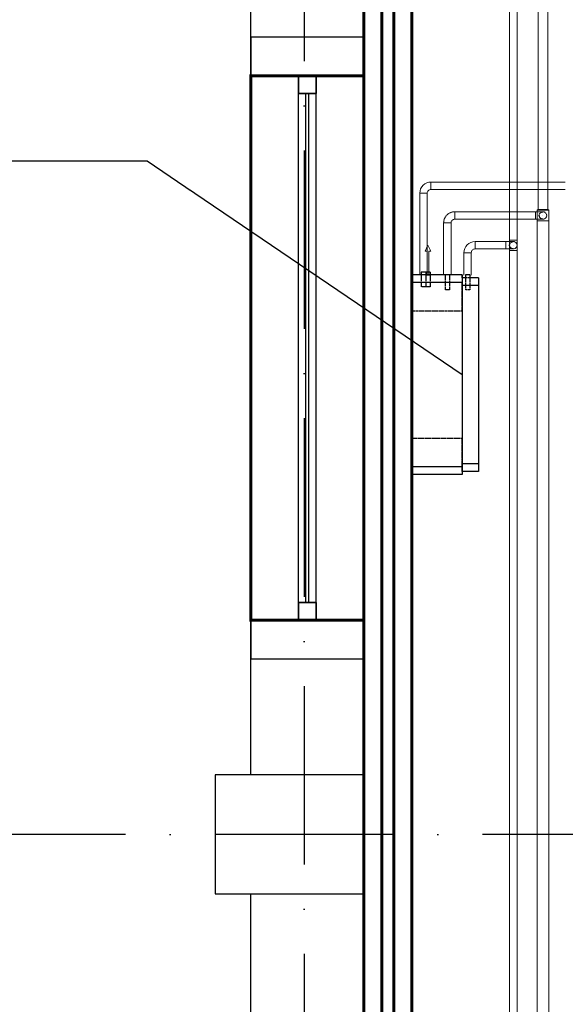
# Model space of a CAD drawing. Header units: millimetres. Extents: x 9824119 to 13672909, y -72394 to 462135.
# Tile 443 of 656: x 10293478 to 10295312, y 12498 to 15807. Entities that reach past the tile are written whole.
import ezdxf
from ezdxf import colors
from ezdxf.entities.mleader import LeaderData, LeaderLine
from ezdxf.math import Vec2, Vec3

# ---------------------------------------------------------------- set-up
doc = ezdxf.new("R2010")
doc.units = ezdxf.units.MM
for name, pattern in [('ACAD_ISO10W100', [18, 12, -3, 0, -3]), ('Hidden', [3, 2, -1]), ('UnderFloor', [7.5, 6, -1.5])]:
    doc.linetypes.add(name, pattern=pattern)
for name, color, linetype in [('MAGI_GENERAL', 7, 'Continuous'), ('PIPE-H1', 7, 'Continuous'), ('PIPE-H1-COMPONENT-', 7, 'Continuous')]:
    doc.layers.add(name, color=color, linetype=linetype)
doc.layers.add('ОКНО (план)', color=5, linetype='Continuous', lineweight=30)
doc.styles.add('ISOCPEUR', font='isocpeui.ttf')
doc.styles.add('СПДС', font='isocpeur.ttf')

# ---------------------------------------------------------------- blocks, each defined once
blk = doc.blocks.new('долдлолдолдоооо')
at = {"color": 18, "linetype": 'ACAD_ISO10W100', "lineweight": 25, "ltscale": 50, "true_color": 0x000000}
for points in [[(1571667.7, 1477001.2), (1571667.7, 1449070.1)], [(1583667.7, 1464801.2), (1569115.9, 1464801.2)]]:
    blk.add_lwpolyline(points, dxfattribs=at)
at = {"color": 253, "linetype": 'ByBlock', "lineweight": 25, "ltscale": 100, "const_width": 10}
for points in [[(1571867.7, 1476601.2), (1572028.7, 1476601.2), (1572028.7, 1453001.2), (1571867.7, 1453001.2)], [(1571928.2, 1476601.2), (1571968.3, 1476601.2), (1571968.3, 1453001.2), (1571928.2, 1453001.2)], [(1571867.7, 1467351.2), (1571487.7, 1467351.2), (1571487.7, 1465521.2), (1571867.7, 1465521.2)]]:
    blk.add_lwpolyline(points, close=True, dxfattribs=at)
at = {"color": 253, "linetype": 'ByBlock', "lineweight": 25, "ltscale": 100}
for points in [[(1571867.7, 1467351.2), (1571487.7, 1467351.2), (1571487.7, 1468251.2), (1571867.7, 1468251.2)], [(1571867.7, 1467351.2), (1571867.7, 1467481.2), (1571487.7, 1467481.2), (1571487.7, 1467351.2)], [(1571867.7, 1465001.2), (1571487.7, 1465001.2), (1571487.7, 1465521.2), (1571867.7, 1465521.2)], [(1571867.7, 1465391.2), (1571867.7, 1465521.2), (1571487.7, 1465521.2), (1571487.7, 1465391.2)], [(1571867.7, 1465001.2), (1571367.7, 1465001.2), (1571367.7, 1464601.2), (1571867.7, 1464601.2)], [(1571867.7, 1464081.2), (1571487.7, 1464081.2), (1571487.7, 1464601.2), (1571867.7, 1464601.2)]]:
    blk.add_lwpolyline(points, close=True, dxfattribs=at)
at = {"color": 253, "lineweight": 25, "ltscale": 0.1}
for points in [[(1571647.7, 1465581.2), (1571647.7, 1467291.2)], [(1571647.7, 1465581.2), (1571647.7, 1467291.2)], [(1571707.7, 1465581.2), (1571707.7, 1467291.2)], [(1571707.7, 1465581.2), (1571707.7, 1467291.2)]]:
    blk.add_lwpolyline(points, dxfattribs=at)
at = {"layer": 'ОКНО (план)', "color": 253, "lineweight": 25}
for points in [[(1571647.7, 1467351.2), (1571707.7, 1467351.2), (1571707.7, 1467291.2), (1571647.7, 1467291.2)], [(1571707.7, 1467351.2), (1571647.7, 1467351.2), (1571647.7, 1467291.2), (1571707.7, 1467291.2)], [(1571647.7, 1465521.2), (1571707.7, 1465521.2), (1571707.7, 1465581.2), (1571647.7, 1465581.2)], [(1571707.7, 1465521.2), (1571647.7, 1465521.2), (1571647.7, 1465581.2), (1571707.7, 1465581.2)]]:
    blk.add_lwpolyline(points, close=True, dxfattribs=at)
for points in [[(1571672.7, 1465581.2), (1571672.7, 1467291.2)], [(1571672.7, 1465581.2), (1571672.7, 1467291.2)], [(1571682.7, 1465581.2), (1571682.7, 1467291.2)], [(1571682.7, 1465581.2), (1571682.7, 1467291.2)]]:
    blk.add_lwpolyline(points, dxfattribs=at)
blk = doc.blocks.new('_None')
blk = doc.blocks.new('*U2562')
at = {"layer": 'PIPE-H1', "color": 5, "linetype": 'Hidden', "lineweight": 20}
for p, q in [((10295217.2, 15166.6, 12.5), (10295221.2, 15168.9, 12.5)), ((10295257.2, 15166.6, 12.5), (10295253.2, 15168.9, 12.5))]:
    blk.add_line(p, q, dxfattribs=at)
at = {"layer": 'PIPE-H1', "color": 5, "linetype": 'Hidden', "lineweight": 20, "extrusion": (0, 1, 0)}
for centre, major_axis in [((10295237.2, 15166.6, 12.5), (-20, 0)), ((10295237.2, 15168.9, 12.5), (-16, 0))]:
    blk.add_ellipse(centre, major_axis=major_axis, ratio=1, start_param=0, end_param=3.141593, dxfattribs=at)
blk = doc.blocks.new('*U2740')
at = {"layer": 'PIPE-H1', "color": 82, "linetype": 'Continuous', "lineweight": 20}
for p, q in [((10295125, 15031.6, 12.5), (10295125, 15066.6, 12.5)), ((10295150, 15031.6, 12.5), (10295150, 15066.6, 12.5))]:
    blk.add_line(p, q, dxfattribs=at)
at = {"layer": 'PIPE-H1', "color": 82, "linetype": 'Continuous', "lineweight": 20, "extrusion": (0, 1, 0)}
for centre in [(10295137.5, 15066.6, 12.5), (10295137.5, 15031.6, 12.5)]:
    blk.add_ellipse(centre, major_axis=(-12.5, 0), ratio=1, start_param=0, end_param=3.141593, dxfattribs=at)
blk = doc.blocks.new('*U2741')
at = {"layer": 'PIPE-H1', "color": 82, "linetype": 'Continuous', "lineweight": 20}
for p, q in [((10295125, 15031.6, 12.5), (10295125, 11787.7, 12.5)), ((10295150, 15031.6, 12.5), (10295150, 11787.7, 12.5))]:
    blk.add_line(p, q, dxfattribs=at)
blk = doc.blocks.new('*U2742')
at = {"layer": 'PIPE-H1', "color": 7, "linetype": 'Continuous', "lineweight": -3}
for p, q in [((10295137.5, 15049.1, 285), (10295137.5, 15049.1, 284)), ((10295137.5, 15049.1, 35), (10295137.5, 15049.1, 34))]:
    blk.add_line(p, q, dxfattribs=at)
blk = doc.blocks.new('*U2743')
at = {"layer": 'PIPE-H1', "color": 5, "linetype": 'Hidden', "lineweight": 20}
for p, q in [((10295217.2, 15131.6, 12.5), (10295217.2, 15166.6, 12.5)), ((10295257.2, 15131.6, 12.5), (10295257.2, 15166.6, 12.5))]:
    blk.add_line(p, q, dxfattribs=at)
at = {"layer": 'PIPE-H1', "color": 5, "linetype": 'Hidden', "lineweight": 20, "extrusion": (0, 1, 0)}
blk.add_ellipse((10295237.2, 15131.6, 12.5), major_axis=(-20, 0), ratio=1, start_param=0, end_param=3.141593, dxfattribs=at)
blk = doc.blocks.new('*U2744')
at = {"layer": 'PIPE-H1', "color": 5, "linetype": 'Hidden', "lineweight": 20}
for p, q in [((10295217.2, 15131.6, 12.5), (10295217.2, 11887.7, 12.5)), ((10295257.2, 15131.6, 12.5), (10295257.2, 11887.7, 12.5))]:
    blk.add_line(p, q, dxfattribs=at)
blk = doc.blocks.new('*U2745')
at = {"layer": 'PIPE-H1', "color": 7, "linetype": 'Continuous', "lineweight": -3}
for p, q in [((10295237.2, 15149.1, 300), (10295237.2, 15149.1, 299)), ((10295237.2, 15149.1, 50), (10295237.2, 15149.1, 49))]:
    blk.add_line(p, q, dxfattribs=at)
blk = doc.blocks.new('*U2864')
at = {"layer": 'PIPE-H1', "color": 1, "linetype": 'Continuous', "lineweight": 20}
for p, q in [((10294860.7, 15261.6, 421), (10295312.3, 15261.6, 421)), ((10294860.7, 15236.6, 421), (10295312.3, 15236.6, 421))]:
    blk.add_line(p, q, dxfattribs=at)
blk = doc.blocks.new('*U2865')
at = {"layer": 'PIPE-H1', "color": 1, "linetype": 'Continuous', "lineweight": 20}
for major_axis in [(0, 37.5), (0, 12.5)]:
    blk.add_ellipse((10294860.674348, 15224.067104, 421), major_axis=major_axis, ratio=1, start_param=0, end_param=1.5707963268, dxfattribs=at)
at = {"layer": 'PIPE-H1', "color": 1, "linetype": 'Continuous', "lineweight": 20, "extrusion": (1, 0, 0)}
blk.add_ellipse((10294860.674348, 15249.067104, 421), major_axis=(0, 12.5), ratio=1, start_param=0, end_param=3.1415926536, dxfattribs=at)
at = {"layer": 'PIPE-H1', "color": 1, "linetype": 'Continuous', "lineweight": 20, "extrusion": (0, -1, 0)}
blk.add_ellipse((10294835.674348, 15224.067104, 421), major_axis=(12.5, 0), ratio=1, start_param=0, end_param=3.1415926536, dxfattribs=at)
blk = doc.blocks.new('*U2866')
at = {"layer": 'PIPE-H1', "color": 1, "linetype": 'Continuous', "lineweight": 20}
for p, q in [((10294823.174348, 14949.067104, 421), (10294823.174348, 15224.067104, 421)), ((10294848.174348, 14949.067104, 421), (10294848.174348, 15224.067104, 421))]:
    blk.add_line(p, q, dxfattribs=at)
blk = doc.blocks.new('*U2867')
at = {"layer": 'PIPE-H1', "color": 5, "linetype": 'Hidden', "lineweight": 20, "extrusion": (-1, 0, 0)}
blk.add_ellipse((10295212.2, 15149.1, 575), major_axis=(0, -12.5), ratio=1, start_param=0, end_param=3.141593, dxfattribs=at)
at = {"layer": 'PIPE-H1', "color": 5, "linetype": 'Hidden', "lineweight": 20, "extrusion": (0, 1, 0)}
for centre in [(10295212.2, 15161.6, 550), (10295212.2, 15136.6, 550)]:
    blk.add_ellipse(centre, major_axis=(0, 0, 25), ratio=1, start_param=0, end_param=1.570796, dxfattribs=at)
at = {"layer": 'PIPE-H1', "color": 1, "linetype": 'UnderFloor', "lineweight": -3, "extrusion": (0, 0, -1)}
blk.add_ellipse((10295237.2, 15149.1, 550), major_axis=(0, -12.5), ratio=1, start_param=0, end_param=3.141593, dxfattribs=at)
at = {"layer": 'PIPE-H1', "color": 5, "linetype": 'Hidden', "lineweight": 20, "extrusion": (0, 0, -1)}
blk.add_ellipse((10295237.2, 15149.1, 550), major_axis=(0, 12.5), ratio=1, start_param=0, end_param=3.141593, dxfattribs=at)
blk = doc.blocks.new('*U2868')
at = {"layer": 'PIPE-H1', "color": 5, "linetype": 'Hidden', "lineweight": 20}
for p, q in [((10294940.7, 15161.6, 575), (10295212.2, 15161.6, 575)), ((10294940.7, 15136.6, 575), (10295212.2, 15136.6, 575))]:
    blk.add_line(p, q, dxfattribs=at)
blk = doc.blocks.new('*U2869')
at = {"layer": 'PIPE-H1', "color": 5, "linetype": 'Hidden', "lineweight": 20}
for major_axis in [(0, 37.5), (0, 12.5)]:
    blk.add_ellipse((10294940.674348, 15124.067104, 575), major_axis=major_axis, ratio=1, start_param=0, end_param=1.5707963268, dxfattribs=at)
at = {"layer": 'PIPE-H1', "color": 5, "linetype": 'Hidden', "lineweight": 20, "extrusion": (1, 0, 0)}
blk.add_ellipse((10294940.674348, 15149.067104, 575), major_axis=(0, 12.5), ratio=1, start_param=0, end_param=3.1415926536, dxfattribs=at)
at = {"layer": 'PIPE-H1', "color": 5, "linetype": 'Hidden', "lineweight": 20, "extrusion": (0, -1, 0)}
blk.add_ellipse((10294915.674348, 15124.067104, 575), major_axis=(12.5, 0), ratio=1, start_param=0, end_param=3.1415926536, dxfattribs=at)
blk = doc.blocks.new('*U2870')
at = {"layer": 'PIPE-H1', "color": 5, "linetype": 'Hidden', "lineweight": 20}
for p, q in [((10294903.174348, 14949.067104, 575), (10294903.174348, 15124.067104, 575)), ((10294928.174348, 14949.067104, 575), (10294928.174348, 15124.067104, 575))]:
    blk.add_line(p, q, dxfattribs=at)
blk = doc.blocks.new('*U2871')
at = {"layer": 'PIPE-H1', "color": 82, "linetype": 'Continuous', "lineweight": 20, "extrusion": (-1, 0, 0)}
blk.add_ellipse((10295112.5, 15049.1, 560), major_axis=(0, -12.5), ratio=1, start_param=0, end_param=3.141593, dxfattribs=at)
at = {"layer": 'PIPE-H1', "color": 82, "linetype": 'Continuous', "lineweight": 20, "extrusion": (0, 1, 0)}
for centre in [(10295112.5, 15061.6, 535), (10295112.5, 15036.6, 535)]:
    blk.add_ellipse(centre, major_axis=(0, 0, 25), ratio=1, start_param=0, end_param=1.570796, dxfattribs=at)
at = {"layer": 'PIPE-H1', "color": 1, "linetype": 'UnderFloor', "lineweight": -3, "extrusion": (0, 0, -1)}
blk.add_ellipse((10295137.5, 15049.1, 535), major_axis=(0, -12.5), ratio=1, start_param=0, end_param=3.141593, dxfattribs=at)
at = {"layer": 'PIPE-H1', "color": 82, "linetype": 'Continuous', "lineweight": 20, "extrusion": (0, 0, -1)}
blk.add_ellipse((10295137.5, 15049.1, 535), major_axis=(0, 12.5), ratio=1, start_param=0, end_param=3.141593, dxfattribs=at)
blk = doc.blocks.new('*U2872')
at = {"layer": 'PIPE-H1', "color": 82, "linetype": 'Continuous', "lineweight": 20}
for p, q in [((10295008.7, 15061.6, 560), (10295112.5, 15061.6, 560)), ((10295008.7, 15036.6, 560), (10295112.5, 15036.6, 560))]:
    blk.add_line(p, q, dxfattribs=at)
blk = doc.blocks.new('*U2873')
at = {"layer": 'PIPE-H1', "color": 82, "linetype": 'Continuous', "lineweight": 20}
for major_axis in [(0, 37.5), (0, 12.5)]:
    blk.add_ellipse((10295008.674348, 15024.067104, 560), major_axis=major_axis, ratio=1, start_param=0, end_param=1.5707963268, dxfattribs=at)
at = {"layer": 'PIPE-H1', "color": 82, "linetype": 'Continuous', "lineweight": 20, "extrusion": (1, 0, 0)}
blk.add_ellipse((10295008.674348, 15049.067104, 560), major_axis=(0, 12.5), ratio=1, start_param=0, end_param=3.1415926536, dxfattribs=at)
at = {"layer": 'PIPE-H1', "color": 82, "linetype": 'Continuous', "lineweight": 20, "extrusion": (0, -1, 0)}
blk.add_ellipse((10294983.674348, 15024.067104, 560), major_axis=(12.5, 0), ratio=1, start_param=0, end_param=3.1415926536, dxfattribs=at)
blk = doc.blocks.new('*U2874')
at = {"layer": 'PIPE-H1', "color": 82, "linetype": 'Continuous', "lineweight": 20}
for p, q in [((10294971.174348, 14949.067104, 560), (10294971.174348, 15024.067104, 560)), ((10294996.174348, 14949.067104, 560), (10294996.174348, 15024.067104, 560))]:
    blk.add_line(p, q, dxfattribs=at)
blk = doc.blocks.new('*U2883')
at = {"layer": 'PIPE-H1', "color": 5, "linetype": 'Hidden', "lineweight": 20}
for p, q in [((10295221.2, 17938.6, 12.5), (10295221.2, 15168.9, 12.5)), ((10295253.2, 17938.6, 12.5), (10295253.2, 15168.9, 12.5))]:
    blk.add_line(p, q, dxfattribs=at)
blk = doc.blocks.new('*U2890')
at = {"layer": 'PIPE-H1', "color": 82, "linetype": 'Continuous', "lineweight": 20}
for p, q in [((10295125, 17838.6, 12.5), (10295125, 15066.6, 12.5)), ((10295150, 17838.6, 12.5), (10295150, 15066.6, 12.5))]:
    blk.add_line(p, q, dxfattribs=at)
blk = doc.blocks.new('*U2970')
at = {"layer": 'PIPE-H1-COMPONENT-', "color": 7, "linetype": 'Continuous', "lineweight": -3}
blk.add_line((10294835.674348, 14949.067104, 421), (10294835.674348, 14949.067104, 420), dxfattribs=at)
blk = doc.blocks.new('*U2971')
at = {"layer": 'PIPE-H1-COMPONENT-', "color": 11, "linetype": 'Continuous', "lineweight": 20}
for p, q in [((10294850.674348, 15049.067104, 360), (10294841.674348, 15029.067104, 360)), ((10294841.674348, 15029.067104, 360), (10294847.674348, 15029.067104, 360)), ((10294847.674348, 15029.067104, 360), (10294847.674348, 14949.067104, 360)), ((10294859.674348, 15029.067104, 360), (10294850.674348, 15049.067104, 360)), ((10294853.674348, 14949.067104, 360), (10294853.674348, 15029.067104, 360)), ((10294853.674348, 15029.067104, 360), (10294859.674348, 15029.067104, 360)), ((10294847.674348, 14949.067104, 360), (10294853.674348, 14949.067104, 360))]:
    blk.add_line(p, q, dxfattribs=at)
at = {"layer": 'PIPE-H1-COMPONENT-', "color": 11, "linetype": 'Continuous', "lineweight": 20, "extrusion": (0, 1, 0)}
blk.add_circle((-10294850.674348, 360, 14949.067104), 7.5, dxfattribs=at)
blk = doc.blocks.new('*U2972')
at = {"layer": 'MAGI_GENERAL', "color": 7, "linetype": 'Continuous', "lineweight": -3}
for p, q in [((10294828.2, 14959.1, 421), (10294828.2, 14949.1, 421)), ((10294843.2, 14959.1, 421), (10294843.2, 14949.1, 421)), ((10294858.2, 14959.1, 360), (10294858.2, 14949.1, 360)), ((10294908.2, 14949.1, 535.5), (10294795.7, 14949.1, 535.5)), ((10294795.7, 14924.1, 630), (10294795.7, 14949.1, 535.5)), ((10294795.7, 14304.1, 630), (10294795.7, 14924.1, 630)), ((10294965.7, 14924.1, 630), (10294795.7, 14924.1, 630)), ((10294908.2, 14949.1, 575), (10294908.2, 14938.6, 575)), ((10294923.2, 14949.1, 575), (10294923.2, 14938.6, 575)), ((10294965.7, 14949.1, 535.5), (10294923.2, 14949.1, 535.5)), ((10294965.7, 14949.1, 535.5), (10294965.7, 14924.1, 630)), ((10294976.2, 14939.1, 535.5), (10294965.7, 14939.1, 535.5)), ((10294965.7, 14924.1, 630), (10294965.7, 14304.1, 630)), ((10294976.2, 14949.1, 560), (10294976.2, 14931.8, 560)), ((10294991.2, 14949.1, 560), (10294991.2, 14931.8, 560)), ((10295020.7, 14939.1, 535.5), (10294991.2, 14939.1, 535.5)), ((10295020.7, 14939.1, 535.5), (10295020.7, 14914.1, 620)), ((10295020.7, 14914.1, 620), (10294965.7, 14914.1, 620)), ((10295020.7, 14914.1, 620), (10295020.7, 14314.1, 620)), ((10294795.7, 14279.1, 535.5), (10294795.7, 14304.1, 630)), ((10294965.7, 14304.1, 630), (10294795.7, 14304.1, 630)), ((10295020.7, 14314.1, 620), (10294965.7, 14314.1, 620)), ((10294965.7, 14304.1, 630), (10294965.7, 14279.1, 535.5)), ((10295020.7, 14314.1, 620), (10295020.7, 14289.1, 535.5)), ((10294965.7, 14279.1, 535.5), (10294795.7, 14279.1, 535.5)), ((10295020.7, 14289.1, 535.5), (10294965.7, 14289.1, 535.5))]:
    blk.add_line(p, q, dxfattribs=at)
at = {"layer": 'MAGI_GENERAL', "color": 1, "linetype": 'UnderFloor', "lineweight": -3}
for p, q in [((10294858.2, 14949.1, 100), (10294795.7, 14949.1, 100)), ((10294795.7, 14949.1, 100), (10294795.7, 14949.1)), ((10294795.7, 14949.1, 535.5), (10294795.7, 14949.1, 100)), ((10294858.2, 14949.1, 100), (10294795.7, 14949.1, 100)), ((10294795.7, 14924.1, 100), (10294795.7, 14829.1, 100)), ((10294795.7, 14924.1, 100), (10294795.7, 14279.1, 100)), ((10294828.2, 14949.1, 421), (10294828.2, 14909.1, 421)), ((10294843.2, 14949.1, 421), (10294843.2, 14909.1, 421)), ((10294858.2, 14949.1, 360), (10294858.2, 14909.1, 360)), ((10294923.2, 14949.1, 100), (10294908.2, 14949.1, 100)), ((10294923.2, 14949.1, 535.5), (10294908.2, 14949.1, 535.5)), ((10294923.2, 14949.1, 100), (10294908.2, 14949.1, 100)), ((10294908.2, 14938.6, 575), (10294908.2, 14899.1, 575)), ((10294923.2, 14938.6, 575), (10294923.2, 14899.1, 575)), ((10294965.7, 14939.1, 100), (10294965.7, 14949.1, 100)), ((10294965.7, 14949.1, 100), (10294965.7, 14949.1)), ((10294965.7, 14949.1, 100), (10294965.7, 14949.1, 535.5)), ((10294965.7, 14939.1, 100), (10294965.7, 14949.1, 100)), ((10294965.7, 14939.1, 535.5), (10294965.7, 14939.1, 100)), ((10294991.2, 14939.1, 100), (10294965.7, 14939.1, 100)), ((10294965.7, 14914.1, 620), (10294965.7, 14924.1, 586.2)), ((10294991.2, 14939.1, 535.5), (10294976.2, 14939.1, 535.5)), ((10294976.2, 14931.8, 560), (10294976.2, 14899.1, 560)), ((10294991.2, 14931.8, 560), (10294991.2, 14899.1, 560)), ((10295020.7, 14939.1, 100), (10295020.7, 14939.1, 535.5)), ((10294965.7, 14914.1, 100), (10294965.7, 14289.1, 100)), ((10294965.7, 14829.1, 100), (10294965.7, 14914.1, 100)), ((10294795.7, 14829.1, 100), (10294965.7, 14829.1, 100)), ((10294795.7, 14829.1, 100), (10294795.7, 14829.1)), ((10294965.7, 14829.1, 100), (10294965.7, 14829.1)), ((10294965.7, 14399.1, 100), (10294795.7, 14399.1, 100)), ((10294795.7, 14399.1, 100), (10294795.7, 14399.1)), ((10294795.7, 14399.1, 100), (10294795.7, 14279.1, 100)), ((10294965.7, 14289.1, 100), (10294965.7, 14399.1, 100)), ((10294965.7, 14399.1, 100), (10294965.7, 14399.1)), ((10294965.7, 14289.1, 100), (10294965.7, 14314.1, 100)), ((10294965.7, 14289.1, 535.5), (10294965.7, 14304.1, 586.2)), ((10294795.7, 14279.1, 100), (10294795.7, 14279.1)), ((10294795.7, 14279.1, 100), (10294795.7, 14279.1, 535.5)), ((10294965.7, 14289.1, 100), (10294965.7, 14289.1, 535.5)), ((10294965.7, 14279.1, 100), (10294965.7, 14279.1)), ((10294965.7, 14279.1, 535.5), (10294965.7, 14279.1, 100)), ((10295020.7, 14289.1, 535.5), (10295020.7, 14289.1, 100))]:
    blk.add_line(p, q, dxfattribs=at)
at = {"layer": 'MAGI_GENERAL', "color": 7, "linetype": 'Continuous', "lineweight": -3, "extrusion": (0, -1, 0)}
for centre in [(10294835.7, 14959.1, 421), (10294850.7, 14959.1, 360), (10294915.7, 14949.1, 575), (10294983.7, 14949.1, 560)]:
    blk.add_ellipse(centre, major_axis=(7.5, 0), ratio=1, start_param=0, end_param=3.141593, dxfattribs=at)
at = {"layer": 'MAGI_GENERAL', "color": 1, "linetype": 'UnderFloor', "lineweight": -3, "extrusion": (0, -1, 0)}
for centre in [(10294835.7, 14909.1, 421), (10294850.7, 14909.1, 360), (10294915.7, 14899.1, 575), (10294983.7, 14899.1, 560)]:
    blk.add_ellipse(centre, major_axis=(7.5, 0), ratio=1, start_param=0, end_param=3.141593, dxfattribs=at)

msp = doc.modelspace()

# ---------------------------------------------------------------- block references
msp.add_blockref('долдлолдолдоооо', (8722767.2, -1451732.3))
at = {"layer": 'PIPE-H1'}
for name in ['*U2883', '*U2890', '*U2867', '*U2562', '*U2743', '*U2744', '*U2745', '*U2872', '*U2871', '*U2740', '*U2741', '*U2742']:
    msp.add_blockref(name, (0, 0), dxfattribs=at)

# ---------------------------------------------------------------- next in the draw order: leaders
at = {"color": 5, "lineweight": 25, "ltscale": 15}
ml = msp.add_multileader_mtext('Standard', dxfattribs=at)
ml.set_content('{\\fGOST Common|b0|i0|c204|p34;\\W0.9;\\C256;Фанкойл напольный Qx=3,1kBm Qm=3,5kBm}', color=14, style='СПДС')
ml.set_leader_properties()
ml.set_arrow_properties(name='NONE')
ml.build(insert=Vec2(0, 0))
ml.multileader.update_dxf_attribs({"text_left_attachment_type": 6, "text_right_attachment_type": 6, "dogleg_length": 0.36, "arrow_head_size": 100})
ctx = ml.context
ctx.base_point, ctx.char_height, ctx.arrow_head_size, ctx.plane_origin = Vec3(10291537.2, 15331.1, 630), 220, 100, Vec3(10285997.1, 28333.3, 630)
ctx.left_attachment, ctx.right_attachment, ctx.text_align_type = 6, 6, 1
notes = []
notes.append((ctx, [(0, (1, 1, 0), (10293906.2, 15331.1, 630), (-1, 0), 0.36, [(1, [(10294965.7, 14614.1, 630)], 0, [])])]))
ctx.mtext.insert, ctx.mtext.width, ctx.mtext.defined_height, ctx.mtext.alignment, ctx.mtext.flow_direction = Vec3(10292721.5, 15595.1, 630), 2438.932, 630, 2, 5
ctx.mtext.has_bg_fill, ctx.mtext.bg_color, ctx.mtext.bg_scale_factor, ctx.mtext.bg_transparency, ctx.mtext.use_window_bg_color = 1, -1027028792, 1.5, 0, 1
for ctx, leaders in notes:
    for number, flags, end, landing, length, lines in leaders:
        leader = LeaderData()
        leader.index, (leader.has_last_leader_line, leader.has_dogleg_vector, leader.attachment_direction) = number, flags
        leader.last_leader_point, leader.dogleg_vector, leader.dogleg_length = Vec3(end), Vec3(landing), length
        for number, points, colour, breaks in lines:
            line = LeaderLine()
            line.index, line.vertices, line.color, line.breaks = number, Vec3.list(points), colors.encode_raw_color(colour), breaks
            leader.lines.append(line)
        ctx.leaders.append(leader)

# ---------------------------------------------------------------- next in the draw order: block references
at = {"layer": 'MAGI_GENERAL'}
msp.add_blockref('*U2972', (0, 0), dxfattribs=at)
at = {"layer": 'PIPE-H1'}
for name in ['*U2865', '*U2864', '*U2866', '*U2869', '*U2868', '*U2870', '*U2873', '*U2874']:
    msp.add_blockref(name, (0, 0), dxfattribs=at)
at = {"layer": 'PIPE-H1-COMPONENT-'}
for name in ['*U2971', '*U2970']:
    msp.add_blockref(name, (0, 0), dxfattribs=at)

# ---------------------------------------------------------------- next in the draw order: texts
at = {"char_height": 300, "attachment_point": 1, "style": 'ISOCPEUR'}
for s, insert, width in [('\\pi13638.10589;{\\fISOCPEUR|b0|i0|c204|p34;\\H1.66667x;\\L\\C7;\\P\\pi10874.35036;\\H1.1x;Общие указания\\l\\P\\pi13638.10589;\\P\\pi-900,l1200,t1200;\\H0.72727x;1.^IПроект выполнен на основании задания заказчика и задания на проектирование архитектурно-строительных чертежей.\\P2.^IПроект соответствует действующим нормам :\\P\\pl900,t900;\\fSymbol|b0|i0|c2|p18;·^I\\fISOCPEUR|b0|i0|c204|p34;КМК 2. 04.05-97* "Отопление, вентиляция и кондиционирование воздуха".\\P\\fSymbol|b0|i0|c2|p18;·^I\\fISOCPEUR|b0|i0|c204|p34;ШНК 2.08.02-09* "Общественные здания и сооружение" \\P\\fSymbol|b0|i0|c2|p18;·^I\\fISOCPEUR|b0|i0|c204|p34;КМК 2.01.01-94 "Климатические и физико-геологические данные для проектирования".\\P\\fSymbol|b0|i0|c2|p18;·^I\\fISOCPEUR|b0|i0|c204|p34;КМК 2.01.04-97* "Строительная теплотехника".\\P\\fSymbol|b0|i0|c2|p18;·^I\\fISOCPEUR|b0|i0|c204|p34;ГОСТ 21.602-2003 "Правила выполнения рабочей документации отопления, вентиляции и кондиционирования".\\P\\fSymbol|b0|i0|c2|p18;·^I\\fISOCPEUR|b0|i0|c204|p34;ШНК \\fISOCPEUR|b0|i0|c186|p34;2.01.02-04\\fISOCPEUR|b0|i0|c204|p34; - \\fISOCPEUR|b0|i0|c186|p34;"\\fISOCPEUR|b0|i0|c204|p34;Пожарная безопасность зданий и сооружений\\fISOCPEUR|b0|i0|c186|p34;"\\fISOCPEUR|b0|i0|c204|p34;;\\P\\pl1200,t1200;3.^I  Расчетные параметры наружного воздуха для проектирования отопления, вентиляции и кондиционирования воздуха приняты по КМК 2.01.01-94.\\P\\pi-300,l300,tz;      Для проектирования отопления, вентиляции и кондиционирования воздуха: \\P\\pl1500,t1500;-^IХолодный  период  года Тн\\fISOCPEUR|b0|i0|c186|p34;=-14.0°C\\fISOCPEUR|b0|i0|c204|p34;; I=-12,4 кДж/кг (Парам. Б);\\P-^IТеплый  период  года Тн=33°C; I=55,7 кДж/кг  (Парам. А);\\P-^IТеплый  период  года Тн=37,5°C; I=65,2 кДж/кг (Парам. Б);\\P-^IСкорость ветра  - V=1,6 м/сек - холодный период;\\P-^IСкорость ветра  - V=1,9 м/сек - теплый  период;\\P-^IПродолжительность отопительного периода  Zот.пер.=129суток;\\P-^IСредняя температура отопительного периода  tот.пер.=2,7°C;\\P-^IБарометрическое давление в районе строительства Рбар=950 Гпа.\\P\\pi600,l0,tz;\\P\\pi11458.1097;\\LТЕПЛОСНАБЖЕНИЕ\\P\\pi13638.10589;\\l\\P\\pi0;\\C0;В качестве источника тепла выбран установленный во дворе здания тепловой насос, рассчитанный на работу в температурном режиме 40–30 °C.^J^JСистема отопления спроектирована как двухтрубная, в ней используются напольный фанкойл.\\P^JОсновным источником тепла является тепловой насос. \\P^JОсновное охлаждение осуществляется с помощью\\Pтепловых насосов. Для отвода конденсата, образующегося в фанкойлах, предусмотрены дренажные трубы. Основные водосточные и обратные трубы выполнены из полипропилена. \\P\\pi600;^JОсновные подающие и обратные трубы выполнены из полипропилена. Слив воды из системы осуществляется через регулировочный узел. Для снижения теплопотерь через трубы выполнены работы по теплоизоляции.\\C7; \\P\\pi12278.10827;\\LОТОПЛЕНИЕ\\l\\P\\pi0;  Для достижения  комфортных условий в зимнее время и компенсации теплопотерь в помещениях установлены \\C0;фанкойл\\C7;ы обеспечивающие в помещениях нормируемую температуру воздуха:\\P\\pi-300,l1500,t1500;-^IКабинет врача +20°C.\\P-^IЗал       +22°C.\\P-^IФизиотерапия     +21°C.\\P\\pi0,l0,tz;   На каждом приборе предусматривается устанавка термостатического клапана и запорного крана. Рекомендуется применить трубопроводы стабильные полипропиленовые. Система теплоснабжения \\C0;фанкойл\\C7;ов двухтрубная с принудительной циркуляцией, горизонтальная. Удаление воздуха осуществляется из воздухоспускных кранов установленных в \\C0;фанкойл\\C7;ах. Все монтажные и наладочные работы проводить в соответствии с нормативными документами и инструкциям фирм-изготовителя.}', (9986122.2, 27067.1), 27276.212), ('{\\fISOCPEUR|b0|i0|c204|p34;\\C7;^I\\A1;\\L\\P\\pi10515.36534;\\H1.33333x;ВЕНТИЛЯЦИЯ\\P\\pi0;\\l^IВ здании предусмотрена приточно-вытяжная вентиляция с естественным и \\Pмеханическим побуждением, для функционально различных и конструктивно раздельных групп \\Pпомещений.   ^I  \\P^IТакже предусматривается естественная вентиляция с удалением и поступлением воздуха через окна и двери.\\P^IУдаление воздуха из помещений производится с помощью вытяжных решеток.\\P^IМатериал воздуховодов - тонколистовая оцинкованная сталь по ГОСТ 14918-80.\\P^IВоздуховоды систем вытяжной вентиляции выполняются класса "Н" (нормально плотный).\\P^IМонтаж систем вентиляции выполнить в соответствии с \\A0;КМК 3.05.01.-9\\A1;7\\P\\A0;\\L\\P\\pi12075.36144;\\P\\pi7995.37164;ПРИМЕЧАНИЯ (ТЕПЛОСНАБЖЕНИЕ)\\P\\pi-900,l900,t900;\\l1.^IЧертеж читать совместно со спецификацией и с другими разделами проекта.\\P2.^IМонтаж оборудования и трубопроводов производить в соответствии с местными \\P\\pi0;действующими нормами и правилами, и требованиями завода-изготовителя оборудования.\\P\\pi-900;3.^IТрубопроводы системы теплоснабжения радиаторов приняты полипропиленовыми.\\P4.^IНа планах и схемах указаны наружный диаметр и толщина стенки полипропиленовых \\P\\pi0;трубопроводов.\\P\\pi-900;5.^IПриборы и трубопроводы нанесены условно.\\P6.^IУклон трубопроводов выполнить согласно схемам в сторону ближайшего вертикального \\P\\pi0;стояка.\\P\\pi-900;7.^IВсе отметки указаны от уровня пола этажа. \\P8.^IКрепить трубу в штробе каждые 2 метра.\\P9.^IТрубопроводы отопления, прокладываемые в полу покрыть трубчатой тепловой изоляцией \\P\\pi0;из вспученного полителена "Isocom" толщиной 9 мм.\\P\\pi-900;10.^IДиаметры запорно-регулирующей арматуры и фильтров соответствуют диаметру \\P\\pi0;трубопроводов, если не указано иное.\\P\\pi3390,l600,tz;\\P\\pi5455.37799,l0;\\LПРИМЕЧАНИЯ (ВЕНТИЛЯЦИЯ И КОНДИЦИОНИРОВАНИЕ)\\l\\P\\pi-900,l900,t900;1.^IВентиляционные системы показаны условно.\\P2.^IЧертеж читать совместно со спецификацией и остальными разделами проекта \\P3.^IВсе неплотности при пересечении инженерными коммуникациями огнестойких стен, \\P\\pi0;перекрытий и перегородок заделать материалами, соответствующими по степени \\Pогнестойкости пересекаемым ограждениям.\\P\\pi-900;4.^IВ сан-узлах двери не оборудованные переточными решетками, предусмотреть с \\P\\pi0;подрезкой дверного полотна, высота щели не менее 20 мм. Если конструкция дверей не \\Pпозволяет предусмотреть щели в нижней части, то необходимо выполнить установку \\Pжалюзийной решетки в нижней половине двери.\\P\\pi-900;5.^IРазместить все приборы для измерения температуры, давления и скорости потока в \\P\\pi0;доступных местах с прямыми секциями труб или воздуховодов наверху или внизу, \\Pсогласно рекомендациям завода изготовителя для точности показаний.\\P\\pi-900;6.^IУстановить расположение диффузоров, отдушин и вентиляционных решеток согласно \\P\\pi0;архитектурным планам потолка, освещения и другим деталям/узлам потолка и \\Pвыполнить незначительные изменения для обеспечения соответствия.\\P\\pi-900;7.^IМонтаж оборудования выполнить в соответствии с местными нормами и правилами, а \\P\\pi0;так же требованиями завода-изготовителя оборудования \\P\\pi-900;8.^IВсе отметки оборудований даны от пола этажа.\\P}', (10015733.6, 26003.4), 24350.724)]:
    msp.add_mtext(s, dxfattribs=dict(at, insert=insert, width=width))

doc.saveas('drawing.dxf')
